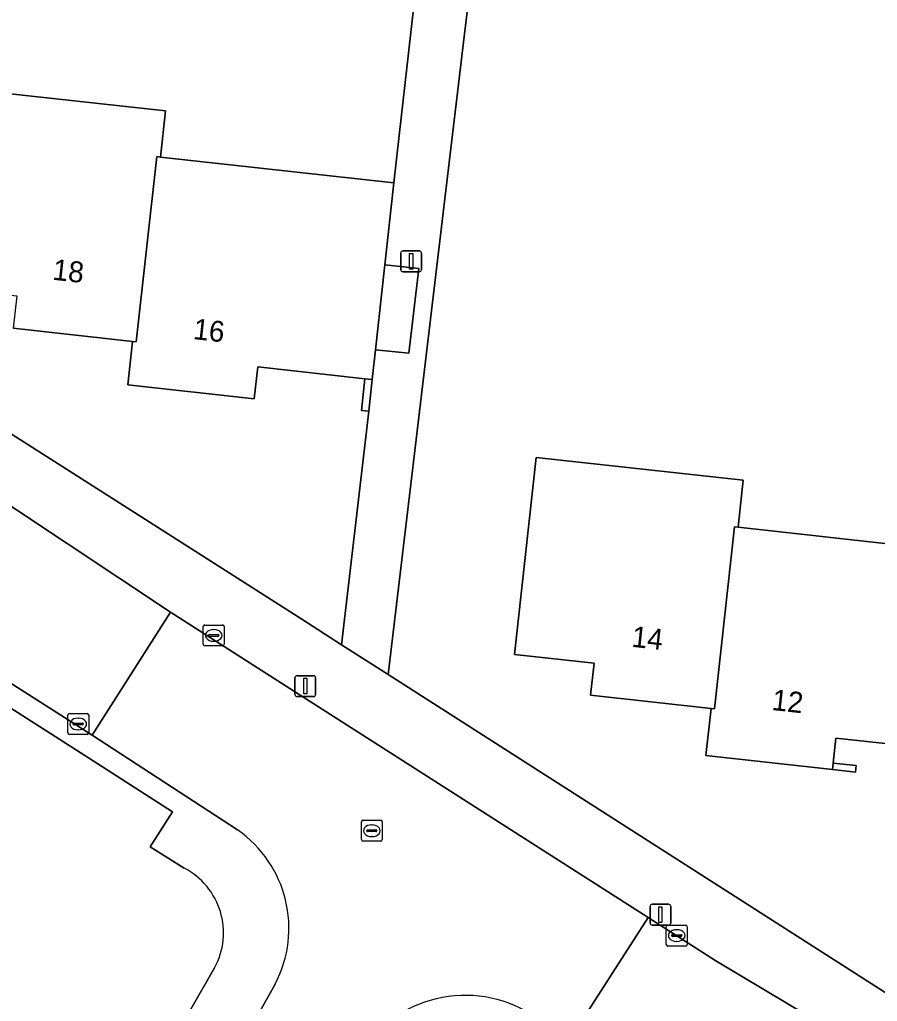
# Model space of a CAD drawing. Extents: x 162396 to 163643, y 386452 to 387406.
# Drawn here: x 162914.04 to 162955.16, y 386774.24 to 386821.29 of the extents above; entities that cross this region are included whole.
import ezdxf

# ---------------------------------------------------------------- set-up
doc = ezdxf.new("R2010")
doc.units = 0
for name, color, linetype in [('IMGEO_Erf', 7, 'Continuous'), ('IMGEO_Groenvoorziening', 7, 'Continuous'), ('IMGEO_Kolk', 7, 'Continuous'), ('IMGEO_Lichtmast', 7, 'Continuous'), ('IMGEO_Muur', 7, 'Continuous'), ('IMGEO_Pand', 7, 'Continuous'), ('IMGEO_Pand_nummerreeks', 7, 'Continuous'), ('IMGEO_Rijbaan_lokaal_gesloten', 7, 'Continuous'), ('IMGEO_Rijbaan_lokaal_open', 7, 'Continuous'), ('IMGEO_Rioolput', 7, 'Continuous'), ('IMGEO_Voetpad_halfverhard', 7, 'Continuous'), ('IMGEO_Voetpad_open', 7, 'Continuous')]:
    doc.layers.add(name, color=color, linetype=linetype)

msp = doc.modelspace()

# ---------------------------------------------------------------- linework, layer by layer
at = {"layer": 'IMGEO_Erf'}
for points in [[(162911.095, 386818.015), (162921.036, 386816.919), (162920.792, 386814.707), (162931.981, 386813.464), (162932.233, 386815.736), (162934.537, 386836.069), (162934.978, 386839.955), (162936.953, 386857.379)], [(162983.26, 386826.659), (162939.497, 386855.132), (162935.841, 386824.556), (162935.369, 386820.614), (162931.696, 386789.898), (162994.075, 386750), (163000, 386746.21), (163010.632, 386739.479), (163010.94, 386739.303), (163011.262, 386739.156), (163011.596, 386739.037), (163011.94, 386738.949), (163012.29, 386738.893), (163012.643, 386738.867), (163012.998, 386738.873), (163013.35, 386738.911), (163013.698, 386738.981), (163014.038, 386739.081), (163014.368, 386739.211), (163014.685, 386739.37), (163014.944, 386739.528), (163030.691, 386750), (163094.938, 386792.726)], [(162850.458, 386841.705), (162927.565, 386792.549), (162929.463, 386791.333), (162930.77, 386802.52), (162930.422, 386802.558), (162930.591, 386804.083), (162925.453, 386804.652), (162925.284, 386803.121), (162919.218, 386803.792), (162919.448, 386805.867), (162913.726, 386806.5)]]:
    msp.add_lwpolyline(points, dxfattribs=at)
msp.add_lwpolyline([(162957.439, 386789.847), (162957.063, 386786.426), (162956.892, 386784.876), (162956.553, 386784.913), (162956.723, 386786.463), (162953.169, 386786.853), (162953.038, 386785.655), (162954.14, 386785.534), (162954.106, 386785.226), (162953.004, 386785.347), (162946.939, 386786.015), (162947.188, 386788.278), (162941.411, 386788.914), (162941.579, 386790.443), (162937.765, 386790.862), (162938.803, 386800.302), (162948.722, 386799.212), (162948.475, 386796.963), (162957.09, 386796.015), (162957.339, 386798.274), (162958.353, 386798.163)], close=True, dxfattribs=at)
at = {"layer": 'IMGEO_Groenvoorziening'}
for points in [[(162921.931, 386780.625), (162920.296, 386781.648), (162921.36, 386783.32), (162917.334, 386785.902), (162841.484, 386834.437)], [(162922.244, 386773.863), (162923.386, 386775.848)]]:
    msp.add_lwpolyline(points, dxfattribs=at)
msp.add_lwpolyline([(162931.096, 386805.462), (162932.701, 386805.312), (162933.166, 386809.363), (162931.547, 386809.54)], close=True, dxfattribs=at)
msp.add_arc((162920.304, 386777.519), 3.506, 331.5241, 62.3558, dxfattribs=at)
at = {"layer": 'IMGEO_Kolk'}
for p, q in [((162922.914, 386792.276), (162923.766, 386792.276)), ((162922.839, 386791.35), (162922.839, 386792.202)), ((162923.141, 386791.819), (162923.539, 386791.819)), ((162923.327, 386792.056), (162923.352, 386792.056)), ((162923.84, 386792.202), (162923.84, 386791.35)), ((162923.098, 386791.77), (162923.098, 386791.782)), ((162923.536, 386791.733), (162923.138, 386791.733)), ((162923.35, 386791.496), (162923.325, 386791.496)), ((162923.582, 386791.782), (162923.582, 386791.77)), ((162923.766, 386791.276), (162922.914, 386791.276)), ((162916.422, 386788.03), (162917.274, 386788.03)), ((162916.347, 386787.104), (162916.347, 386787.956)), ((162916.649, 386787.573), (162917.047, 386787.573)), ((162916.835, 386787.81), (162916.86, 386787.81)), ((162917.348, 386787.956), (162917.348, 386787.104)), ((162916.606, 386787.524), (162916.606, 386787.536)), ((162917.044, 386787.487), (162916.646, 386787.487)), ((162916.858, 386787.25), (162916.833, 386787.25)), ((162917.09, 386787.536), (162917.09, 386787.524)), ((162917.274, 386787.03), (162916.422, 386787.03)), ((162945.036, 386776.963), (162945.036, 386777.815)), ((162945.111, 386777.889), (162945.963, 386777.889)), ((162946.037, 386777.815), (162946.037, 386776.963)), ((162945.295, 386777.383), (162945.295, 386777.395)), ((162945.733, 386777.346), (162945.335, 386777.346)), ((162945.338, 386777.432), (162945.736, 386777.432)), ((162945.524, 386777.669), (162945.549, 386777.669)), ((162945.779, 386777.395), (162945.779, 386777.383)), ((162945.963, 386776.889), (162945.111, 386776.889)), ((162945.547, 386777.109), (162945.522, 386777.109))]:
    msp.add_line(p, q, dxfattribs=at)
for points in [[(162922.914, 386792.276), (162923.766, 386792.276)], [(162922.839, 386791.35), (162922.839, 386792.202)], [(162923.84, 386792.202), (162923.84, 386791.35)], [(162923.766, 386791.276), (162922.914, 386791.276)], [(162916.422, 386788.03), (162917.274, 386788.03)], [(162916.347, 386787.104), (162916.347, 386787.956)], [(162917.348, 386787.956), (162917.348, 386787.104)], [(162917.274, 386787.03), (162916.422, 386787.03)], [(162945.036, 386776.963), (162945.036, 386777.815)], [(162945.111, 386777.889), (162945.963, 386777.889)], [(162946.037, 386777.815), (162946.037, 386776.963)], [(162945.963, 386776.889), (162945.111, 386776.889)]]:
    msp.add_lwpolyline(points, dxfattribs=at)
for centre, radius, start, end in [((162922.916, 386792.2), 0.0765, 91.552, 178.448), ((162922.916, 386792.2), 0.0765, 91.552, 178.448), ((162923.764, 386792.2), 0.0765, 1.552, 88.448), ((162923.764, 386792.2), 0.0765, 1.552, 88.448), ((162923.138, 386791.779), 0.0403, 85.8775, 175.7526), ((162923.543, 386791.781), 0.0386, 1.7309, 96.639), ((162922.916, 386791.352), 0.0765, 181.552, 268.448), ((162922.916, 386791.352), 0.0765, 181.552, 268.448), ((162923.135, 386791.769), 0.0366, 178.938, 274.7102), ((162923.539, 386791.776), 0.043, 264.8664, 352.4533), ((162923.764, 386791.352), 0.0765, 271.552, 358.448), ((162923.764, 386791.352), 0.0765, 271.552, 358.448), ((162916.424, 386787.954), 0.0765, 91.552, 178.448), ((162916.424, 386787.954), 0.0765, 91.552, 178.448), ((162917.272, 386787.954), 0.0765, 1.552, 88.448), ((162917.272, 386787.954), 0.0765, 1.552, 88.448), ((162916.646, 386787.533), 0.0403, 85.8775, 175.7526), ((162917.051, 386787.535), 0.0386, 1.7309, 96.639), ((162916.424, 386787.106), 0.0765, 181.552, 268.448), ((162916.424, 386787.106), 0.0765, 181.552, 268.448), ((162916.643, 386787.523), 0.0366, 178.938, 274.7102), ((162917.047, 386787.53), 0.043, 264.8664, 352.4533), ((162917.272, 386787.106), 0.0765, 271.552, 358.448), ((162917.272, 386787.106), 0.0765, 271.552, 358.448), ((162945.113, 386777.813), 0.0765, 91.552, 178.448), ((162945.113, 386777.813), 0.0765, 91.552, 178.448), ((162945.961, 386777.813), 0.0765, 1.552, 88.448), ((162945.961, 386777.813), 0.0765, 1.552, 88.448), ((162945.335, 386777.392), 0.0403, 85.8775, 175.7526), ((162945.332, 386777.382), 0.0366, 178.938, 274.7102), ((162945.736, 386777.389), 0.043, 264.8664, 352.4533), ((162945.74, 386777.394), 0.0386, 1.7309, 96.639), ((162945.113, 386776.965), 0.0765, 181.552, 268.448), ((162945.113, 386776.965), 0.0765, 181.552, 268.448), ((162945.961, 386776.965), 0.0765, 271.552, 358.448), ((162945.961, 386776.965), 0.0765, 271.552, 358.448)]:
    msp.add_arc(centre, radius, start, end, dxfattribs=at)
for centre, major_axis, ratio, start_param, end_param in [((162923.326, 386791.776), (-0.387, 0.002), 0.722429, 4.712389, 7.853982), ((162923.351, 386791.776), (-0.39, 0.002), 0.717154, 1.570796, 4.712389), ((162916.834, 386787.53), (-0.387, 0.002), 0.722429, 4.712389, 7.853982), ((162916.859, 386787.53), (-0.39, 0.002), 0.717154, 1.570796, 4.712389), ((162945.523, 386777.389), (-0.387, 0.002), 0.722429, 4.712389, 7.853982), ((162945.548, 386777.389), (-0.39, 0.002), 0.717154, 1.570796, 4.712389)]:
    msp.add_ellipse(centre, major_axis=major_axis, ratio=ratio, start_param=start_param, end_param=end_param, dxfattribs=at)
at = {"layer": 'IMGEO_Lichtmast'}
for p, q in [((162932.411, 386810.206), (162933.201, 386810.206)), ((162933.201, 386810.206), (162932.411, 386810.206)), ((162932.311, 386809.306), (162932.311, 386810.106)), ((162932.311, 386810.106), (162932.311, 386809.306)), ((162933.301, 386810.106), (162933.301, 386809.306)), ((162933.301, 386809.306), (162933.301, 386810.106)), ((162933.201, 386809.206), (162932.411, 386809.206)), ((162932.411, 386809.206), (162933.201, 386809.206)), ((162927.237, 386788.945), (162927.237, 386789.745)), ((162927.237, 386789.745), (162927.237, 386788.945)), ((162927.337, 386789.845), (162928.127, 386789.845)), ((162928.127, 386789.845), (162927.337, 386789.845)), ((162928.227, 386789.745), (162928.227, 386788.945)), ((162928.227, 386788.945), (162928.227, 386789.745)), ((162928.127, 386788.845), (162927.337, 386788.845)), ((162927.337, 386788.845), (162928.127, 386788.845)), ((162944.259, 386777.991), (162944.259, 386778.791)), ((162944.259, 386778.791), (162944.259, 386777.991)), ((162944.359, 386778.891), (162945.149, 386778.891)), ((162945.149, 386778.891), (162944.359, 386778.891)), ((162945.249, 386778.791), (162945.249, 386777.991)), ((162945.249, 386777.991), (162945.249, 386778.791)), ((162945.149, 386777.891), (162944.359, 386777.891)), ((162944.359, 386777.891), (162945.149, 386777.891))]:
    msp.add_line(p, q, dxfattribs=at)
for points in [[(162932.731, 386810.081), (162932.881, 386810.081), (162932.881, 386809.331), (162932.731, 386809.331), (162932.731, 386810.081)], [(162927.657, 386789.72), (162927.807, 386789.72), (162927.807, 386788.97), (162927.657, 386788.97), (162927.657, 386789.72)], [(162944.679, 386778.766), (162944.829, 386778.766), (162944.829, 386778.016), (162944.679, 386778.016), (162944.679, 386778.766)]]:
    msp.add_lwpolyline(points, dxfattribs=at)
for centre, start, end in [((162932.411, 386810.106), 90, 180), ((162932.411, 386810.106), 90, 180), ((162933.201, 386810.106), 0, 90), ((162933.201, 386810.106), 360, 90), ((162932.411, 386809.306), 180, 270), ((162932.411, 386809.306), 180, 270), ((162933.201, 386809.306), 270, 0), ((162933.201, 386809.306), 270, 0), ((162927.337, 386789.745), 90, 180), ((162927.337, 386789.745), 90, 180), ((162928.127, 386789.745), 0, 90), ((162928.127, 386789.745), 360, 90), ((162927.337, 386788.945), 180, 270), ((162927.337, 386788.945), 180, 270), ((162928.127, 386788.945), 270, 0), ((162928.127, 386788.945), 270, 0), ((162944.359, 386778.791), 90, 180), ((162944.359, 386778.791), 90, 180), ((162945.149, 386778.791), 0, 90), ((162945.149, 386778.791), 360, 90), ((162944.359, 386777.991), 180, 270), ((162944.359, 386777.991), 180, 270), ((162945.149, 386777.991), 270, 0), ((162945.149, 386777.991), 270, 0)]:
    msp.add_arc(centre, 0.1, start, end, dxfattribs=at)
at = {"layer": 'IMGEO_Muur'}
for points in [[(162930.939, 386804.044), (162930.591, 386804.083), (162930.422, 386802.558), (162930.77, 386802.52)], [(162954.14, 386785.534), (162953.038, 386785.655), (162953.004, 386785.347), (162954.106, 386785.226)]]:
    msp.add_lwpolyline(points, close=True, dxfattribs=at)
at = {"layer": 'IMGEO_Pand'}
for points in [[(162920.792, 386814.707), (162921.036, 386816.919), (162911.095, 386818.015), (162910.426, 386811.983), (162910.038, 386808.48), (162910.377, 386808.442), (162913.898, 386808.052), (162913.726, 386806.5), (162919.448, 386805.867), (162919.628, 386805.847), (162920.611, 386814.727)], [(162931.547, 386809.54), (162931.981, 386813.464), (162920.792, 386814.707), (162920.611, 386814.727), (162919.628, 386805.847), (162919.448, 386805.867), (162919.218, 386803.792), (162925.284, 386803.121), (162925.453, 386804.652), (162930.591, 386804.083), (162930.939, 386804.044), (162931.096, 386805.462)], [(162948.475, 386796.963), (162948.722, 386799.212), (162938.803, 386800.302), (162937.765, 386790.862), (162941.579, 386790.443), (162941.411, 386788.914), (162947.188, 386788.278), (162947.352, 386788.26), (162948.312, 386796.981)], [(162958.353, 386798.163), (162957.339, 386798.274), (162957.09, 386796.015), (162948.475, 386796.963), (162948.312, 386796.981), (162947.352, 386788.26), (162947.188, 386788.278), (162946.939, 386786.015), (162953.004, 386785.347), (162953.038, 386785.655), (162953.169, 386786.853), (162956.723, 386786.463), (162957.063, 386786.426), (162957.439, 386789.847)]]:
    msp.add_lwpolyline(points, close=True, dxfattribs=at)
at = {"layer": 'IMGEO_Rijbaan_lokaal_gesloten'}
for points in [[(162882.74, 386817.786), (162867.902, 386827.281), (162860.051, 386832.308), (162848.756, 386839.342), (162845.646, 386841.341), (162841.825, 386835.446), (162845.572, 386833.043), (162898.932, 386798.851), (162917.506, 386787.003), (162921.27, 386792.885), (162911.388, 386799.447), (162907.86, 386801.705), (162905.861, 386802.985), (162902.023, 386805.442), (162890.676, 386812.706), (162886.808, 386815.182), (162886.53, 386815.36)], [(162976.584, 386757.684), (162972.881, 386760.057), (162961.015, 386767.66), (162957.257, 386770.068), (162955.683, 386771.076), (162951.851, 386773.532), (162947.417, 386776.185), (162944.171, 386778.263), (162940.349, 386772.312), (162975.708, 386749.721), (163000.894, 386733.571), (163004.712, 386739.504), (163003.079, 386740.546), (163002.637, 386741.003), (163000, 386742.69), (162994.876, 386745.969), (162988.576, 386750), (162982.93, 386753.617), (162979.258, 386755.97)]]:
    msp.add_lwpolyline(points, close=True, dxfattribs=at)
at = {"layer": 'IMGEO_Rijbaan_lokaal_open'}
for points in [[(162925.845, 386789.964), (162921.27, 386792.885), (162917.506, 386787.003), (162924.479, 386782.454)], [(162938.559, 386773.627), (162940.349, 386772.312), (162944.171, 386778.263), (162925.845, 386789.964)], [(162926.284, 386775.063), (162924.748, 386772.326), (162929.102, 386769.652), (162930.28, 386771.651)]]:
    msp.add_lwpolyline(points, dxfattribs=at)
for centre, radius, start, end in [((162921.205, 386777.739), 5.74, 332.2184, 55.2295), ((162935.405, 386768.511), 6.01, 58.3421, 148.5059)]:
    msp.add_arc(centre, radius, start, end, dxfattribs=at)
at = {"layer": 'IMGEO_Rioolput'}
for p, q in [((162930.493, 386782.915), (162931.345, 386782.915)), ((162930.418, 386781.989), (162930.418, 386782.841)), ((162930.677, 386782.409), (162930.677, 386782.421)), ((162930.72, 386782.458), (162931.118, 386782.458)), ((162930.906, 386782.695), (162930.931, 386782.695)), ((162931.161, 386782.421), (162931.161, 386782.409)), ((162931.419, 386782.841), (162931.419, 386781.989)), ((162931.345, 386781.915), (162930.493, 386781.915)), ((162931.115, 386782.372), (162930.717, 386782.372)), ((162930.929, 386782.135), (162930.904, 386782.135))]:
    msp.add_line(p, q, dxfattribs=at)
for points in [[(162930.493, 386782.915), (162931.345, 386782.915)], [(162930.418, 386781.989), (162930.418, 386782.841)], [(162931.419, 386782.841), (162931.419, 386781.989)], [(162931.345, 386781.915), (162930.493, 386781.915)]]:
    msp.add_lwpolyline(points, dxfattribs=at)
for centre, radius, start, end in [((162930.495, 386782.839), 0.0765, 91.552, 178.448), ((162930.495, 386782.839), 0.0765, 91.552, 178.448), ((162931.343, 386782.839), 0.0765, 1.552, 88.448), ((162931.343, 386782.839), 0.0765, 1.552, 88.448), ((162930.717, 386782.418), 0.0403, 85.8775, 175.7526), ((162930.714, 386782.408), 0.0366, 178.938, 274.7102), ((162931.118, 386782.415), 0.043, 264.8664, 352.4533), ((162931.122, 386782.42), 0.0386, 1.7309, 96.639), ((162930.495, 386781.991), 0.0765, 181.552, 268.448), ((162930.495, 386781.991), 0.0765, 181.552, 268.448), ((162931.343, 386781.991), 0.0765, 271.552, 358.448), ((162931.343, 386781.991), 0.0765, 271.552, 358.448)]:
    msp.add_arc(centre, radius, start, end, dxfattribs=at)
for centre, major_axis, ratio, start_param, end_param in [((162930.905, 386782.415), (-0.387, 0.002), 0.722429, 4.712389, 7.853982), ((162930.93, 386782.415), (-0.39, 0.002), 0.717154, 1.570796, 4.712389)]:
    msp.add_ellipse(centre, major_axis=major_axis, ratio=ratio, start_param=start_param, end_param=end_param, dxfattribs=at)
at = {"layer": 'IMGEO_Voetpad_halfverhard'}
msp.add_lwpolyline([(162935.841, 386824.556), (162939.497, 386855.132), (162936.953, 386857.379), (162934.978, 386839.955), (162936.598, 386839.8), (162936.17, 386835.952), (162934.537, 386836.069), (162932.233, 386815.736), (162931.981, 386813.464), (162931.547, 386809.54), (162933.166, 386809.363), (162932.701, 386805.312), (162931.096, 386805.462), (162930.939, 386804.044), (162930.77, 386802.52), (162929.463, 386791.333), (162931.696, 386789.898), (162935.369, 386820.614)], close=True, dxfattribs=at)
at = {"layer": 'IMGEO_Voetpad_open'}
for points in [[(162927.565, 386792.549), (162850.458, 386841.705), (162843.159, 386846.34), (162843.023, 386846.386), (162839.315, 386848.806)], [(162842.054, 386843.633), (162845.646, 386841.341), (162848.756, 386839.342), (162860.051, 386832.308), (162867.902, 386827.281), (162882.74, 386817.786), (162886.53, 386815.36), (162886.808, 386815.182), (162890.676, 386812.706), (162902.023, 386805.442), (162905.861, 386802.985), (162907.86, 386801.705), (162911.388, 386799.447), (162921.27, 386792.885), (162925.845, 386789.964), (162944.171, 386778.263), (162947.417, 386776.185), (162951.851, 386773.532)], [(162834.413, 386838.986), (162838.843, 386836.168), (162838.888, 386836.107), (162841.484, 386834.437), (162917.334, 386785.902), (162921.36, 386783.32), (162920.296, 386781.648), (162921.931, 386780.625)], [(162924.479, 386782.454), (162917.506, 386787.003), (162898.932, 386798.851), (162845.572, 386833.043), (162841.825, 386835.446)], [(162994.075, 386750), (162931.696, 386789.898), (162929.463, 386791.333), (162927.565, 386792.549)], [(162923.386, 386775.848), (162922.244, 386773.863), (162924.748, 386772.326), (162926.284, 386775.063)]]:
    msp.add_lwpolyline(points, dxfattribs=at)
for centre, radius, start, end in [((162921.205, 386777.739), 5.74, 332.2184, 55.2295), ((162920.304, 386777.519), 3.506, 331.5241, 62.3558), ((162935.405, 386768.511), 6.01, 58.3421, 148.5059)]:
    msp.add_arc(centre, radius, start, end, dxfattribs=at)

# ---------------------------------------------------------------- texts
at = {"layer": 'IMGEO_Pand_nummerreeks'}
for s, rotation, p in [('18', 353.686, (162915.583, 386808.831)), ('16', 353.686, (162922.326, 386805.984)), ('14', 353.7204, (162943.343, 386791.237)), ('12', 353.7204, (162950.065, 386788.206))]:
    msp.add_text(s, height=1, rotation=rotation, dxfattribs=at).set_placement(p)

doc.saveas('drawing.dxf')
